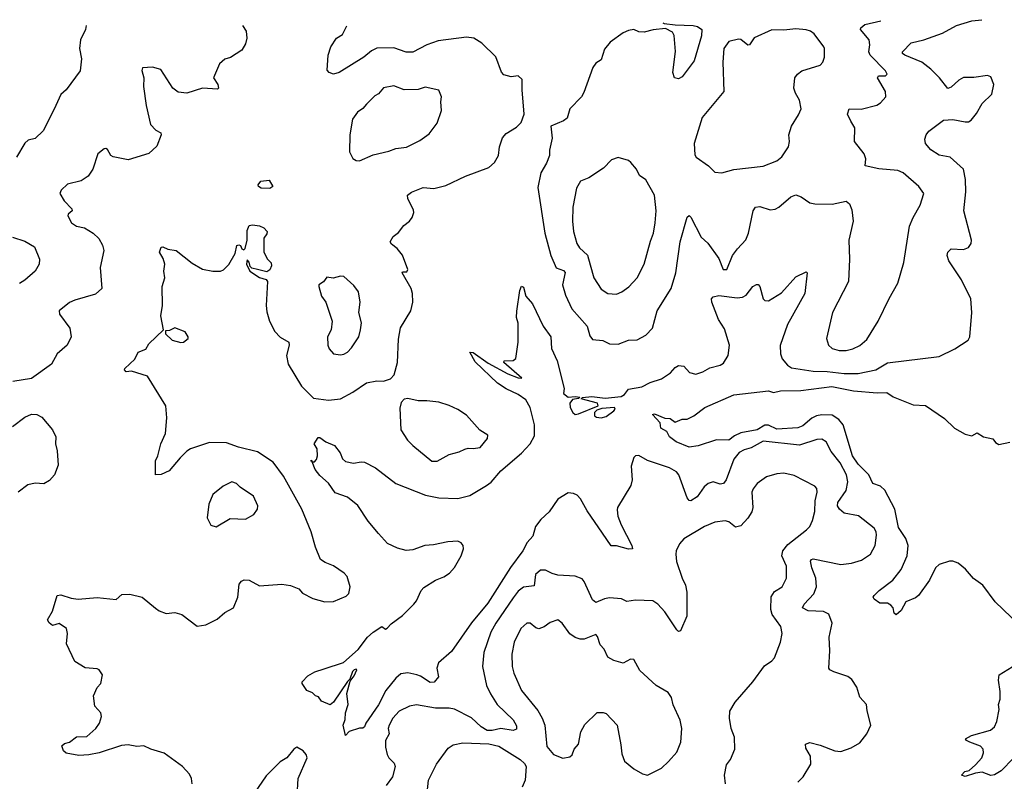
# Model space of a CAD drawing. Extents: x 2057697 to 2160550, y 827490 to 1016834.
# Tile 397 of 509: x 2065666 to 2071372, y 1011829 to 1016241. Entities that reach past the tile are written whole.
import ezdxf

# ---------------------------------------------------------------- set-up
doc = ezdxf.new("R2010")
doc.units = 0

msp = doc.modelspace()

# ---------------------------------------------------------------- linework, layer by layer
at = {"layer": '0CON20XD'}
for points in [[(2068372, 1013542), (2068398.5, 1013561.5), (2068455, 1013627.1), (2068575, 1013730.9), (2068625.3, 1013784.7), (2068648.8, 1013831.2), (2068649.6, 1013895), (2068624.7, 1013995), (2068598.5, 1014038.5), (2068555, 1014069.7), (2068485, 1014102.7), (2068434.2, 1014135), (2068305, 1014260), (2068273.8, 1014315), (2068295, 1014314), (2068381.3, 1014251.3), (2068495, 1014189.7), (2068555, 1014165.6), (2068575.5, 1014164.5), (2068472, 1014255), (2068474.2, 1014265.8), (2068525, 1014266.7), (2068540.7, 1014279.3), (2068553.9, 1014373.9), (2068554.1, 1014484.1), (2068545.6, 1014515.6), (2068546.9, 1014553.1), (2068565, 1014672.5), (2068575, 1014696.7), (2068585, 1014692.5), (2068598.9, 1014638.9), (2068637.5, 1014595), (2068700, 1014465), (2068744.2, 1014404.2), (2068747.4, 1014337.4), (2068781.4, 1014265), (2068821.9, 1014105), (2068816.7, 1014075), (2068845, 1014053.8), (2068885, 1014059.2), (2068912.5, 1014055), (2068905, 1014047.5), (2068868.8, 1014041.2), (2068855, 1014020), (2068855.6, 1013995), (2068871.5, 1013965), (2068885, 1013954.6), (2068905, 1013957.5), (2069019.2, 1014005), (2069015, 1014018.9), (2068920, 1014045), (2068927.5, 1014052.5), (2068982.5, 1014057.5), (2069059.5, 1014049.5), (2069151.7, 1014058.3), (2069170.3, 1014069.7), (2069195, 1014101.2), (2069270.8, 1014115), (2069319.9, 1014140.1), (2069385, 1014161.2), (2069438, 1014195), (2069465, 1014225.8), (2069485, 1014237.5), (2069515, 1014234.2), (2069547.4, 1014197.4), (2069585, 1014187.5), (2069625, 1014201.4), (2069665, 1014224.2), (2069725, 1014239.2), (2069745, 1014251.2), (2069772.9, 1014295), (2069780, 1014355), (2069751.1, 1014451.1), (2069715.6, 1014505), (2069677.1, 1014605), (2069675.8, 1014624.2), (2069684.4, 1014635.6), (2069717, 1014643), (2069825, 1014630.8), (2069855, 1014633.3), (2069875.6, 1014645), (2069914.3, 1014695), (2069936.4, 1014706.4), (2069945, 1014706.7), (2069955.7, 1014695.7), (2069974.2, 1014625), (2069985, 1014613.8), (2070005, 1014612), (2070080.9, 1014659.1), (2070165, 1014752), (2070225, 1014780), (2070230, 1014775), (2070215.4, 1014655), (2070116.2, 1014475), (2070074.3, 1014354.3), (2070074.4, 1014305.6), (2070085, 1014276.2), (2070115, 1014240), (2070138.8, 1014225), (2070265, 1014206), (2070345, 1014203.6), (2070445, 1014190.9), (2070525, 1014192), (2070627.9, 1014212.1), (2070696.4, 1014253.6), (2070995, 1014291.1), (2071086.5, 1014335), (2071163.3, 1014385), (2071173.3, 1014405), (2071184.2, 1014545), (2071178.6, 1014625), (2071124.4, 1014735), (2071050, 1014845), (2071041.4, 1014875), (2071045.8, 1014894.2), (2071065, 1014913.8), (2071135, 1014910.8), (2071165, 1014922), (2071180, 1014945), (2071182, 1014965), (2071138.6, 1015135), (2071149.1, 1015245), (2071146.8, 1015315), (2071136.5, 1015375), (2071058.6, 1015445), (2070995, 1015456.7), (2070947, 1015487), (2070916, 1015525), (2070911.2, 1015548.8), (2070918.8, 1015575), (2070935, 1015596.2), (2071020, 1015660), (2071075, 1015663.1), (2071145, 1015650), (2071165, 1015650.5), (2071180.7, 1015659.3), (2071211.7, 1015698.3), (2071243.6, 1015756.4), (2071299.7, 1015810.3), (2071312, 1015865), (2071295, 1015911.2), (2071275, 1015918.6), (2071195, 1015905.7), (2071135, 1015907.1), (2071108.9, 1015891.1), (2071065, 1015850), (2071045, 1015842), (2070997.5, 1015905), (2070947.5, 1015955), (2070895, 1015994.5), (2070796.2, 1016035), (2070783.3, 1016045), (2070783.3, 1016055), (2070832, 1016108), (2070905.4, 1016124.6), (2071015, 1016162.9), (2071095, 1016208.2), (2071185, 1016235.2), (2071242.8, 1016241.4)], [(2069393.6, 1016223.4), (2069400.3, 1016220.3), (2069465, 1016210.9), (2069568.6, 1016208.6), (2069595, 1016201.6), (2069619.5, 1016185), (2069617.9, 1016147.9), (2069575, 1016004), (2069505, 1015910), (2069485, 1015898), (2069461.2, 1015905), (2069451.1, 1015935), (2069466.4, 1016056.4), (2069459.3, 1016149.3), (2069448.6, 1016168.6), (2069409.7, 1016189.7), (2069336.6, 1016183.4), (2069285, 1016168.8), (2069255, 1016171.2), (2069225, 1016184), (2069195, 1016178.5), (2069163.8, 1016165), (2069088.7, 1016111.3), (2069055, 1016071.2), (2069035, 1016008.8), (2069005, 1015990), (2068986.9, 1015965), (2068935, 1015818.8), (2068921.2, 1015795), (2068854.3, 1015725.7), (2068838.8, 1015671.2), (2068817.5, 1015655), (2068743.3, 1015625), (2068752, 1015555), (2068735.8, 1015485), (2068736, 1015455), (2068718.9, 1015411.1), (2068686.9, 1015355), (2068668.9, 1015268.9), (2068710, 1015005), (2068745, 1014876), (2068774.7, 1014804.7), (2068817.7, 1014787.7), (2068827.1, 1014777.1), (2068812.7, 1014705), (2068828.5, 1014645), (2068865, 1014567.1), (2068955.4, 1014465.4), (2068970.3, 1014410.3), (2068985, 1014388), (2069045, 1014382.9), (2069085, 1014364), (2069135, 1014360.8), (2069195, 1014384), (2069245, 1014385.8), (2069295.5, 1014414.5), (2069334.2, 1014455), (2069361.1, 1014555), (2069441.1, 1014685), (2069468.4, 1014775), (2069494.7, 1014955), (2069535, 1015096.7), (2069545, 1015106.2), (2069555, 1015098), (2069615, 1014982), (2069655, 1014946.7), (2069717.3, 1014857.3), (2069743.3, 1014795), (2069763.6, 1014793.6), (2069797.5, 1014875), (2069825.5, 1014914.5), (2069875, 1014966.7), (2069888.9, 1015005), (2069917.5, 1015135), (2069930, 1015155), (2069955, 1015158.9), (2070015, 1015140.8), (2070045, 1015144.2), (2070065.5, 1015154.5), (2070135, 1015214.2), (2070165, 1015225.8), (2070195, 1015216), (2070245, 1015180.8), (2070275, 1015174.2), (2070375, 1015172.9), (2070455, 1015190), (2070475.5, 1015175.5), (2070488.9, 1015138.9), (2070497.1, 1015075), (2070472.2, 1014965), (2070475.6, 1014855), (2070469.4, 1014725), (2070377.1, 1014545), (2070341.9, 1014395), (2070352.9, 1014355), (2070375, 1014335.8), (2070415.5, 1014325.5), (2070455, 1014324.5), (2070495.4, 1014334.6), (2070535, 1014353.1), (2070575, 1014388), (2070641.9, 1014495), (2070705, 1014626.7), (2070756.2, 1014715), (2070790.8, 1014835), (2070823.3, 1015045), (2070843.7, 1015096.3), (2070885, 1015167.5), (2070906, 1015235), (2070876.2, 1015275), (2070786.2, 1015355), (2070755, 1015366.8), (2070645, 1015377.1), (2070566.2, 1015395), (2070569.2, 1015435), (2070560.8, 1015465), (2070503.8, 1015535), (2070505.8, 1015615), (2070483.7, 1015653.7), (2070464.2, 1015695), (2070473.3, 1015725), (2070543.3, 1015723.3), (2070633.4, 1015746.6), (2070655, 1015760), (2070685.5, 1015794.5), (2070683.8, 1015825), (2070637.8, 1015905), (2070643.8, 1015916.2), (2070684.4, 1015915.6), (2070694.2, 1015925), (2070682.9, 1015945), (2070595.3, 1016035.3), (2070588.2, 1016055), (2070593.8, 1016096.2), (2070589.6, 1016125), (2070539.5, 1016185), (2070540.6, 1016195), (2070565, 1016212.7), (2070656.9, 1016235.7)], [(2066957.6, 1016207.1), (2066978.9, 1016175), (2066982.9, 1016135), (2066975, 1016102.5), (2066953.8, 1016065), (2066888.3, 1016021.7), (2066855, 1016013.3), (2066824.3, 1015985.7), (2066789.2, 1015905), (2066813.8, 1015865), (2066817.5, 1015845), (2066811.7, 1015838.3), (2066725, 1015844.2), (2066635, 1015816), (2066585, 1015821.4), (2066552.9, 1015845), (2066483, 1015953), (2066435, 1015965.8), (2066376.7, 1015963.3), (2066373.6, 1015946.4), (2066386, 1015905), (2066384, 1015855), (2066398.6, 1015745), (2066424.4, 1015635), (2066455, 1015601.2), (2066483.3, 1015585), (2066486.2, 1015575), (2066460.7, 1015509.3), (2066413.6, 1015466.4), (2066295, 1015430), (2066207, 1015447), (2066194.4, 1015454.4), (2066175, 1015488.8), (2066165, 1015495.7), (2066155, 1015493.8), (2066118.8, 1015465), (2066090, 1015375), (2066062, 1015335), (2066021.7, 1015308.3), (2065942.4, 1015287.6), (2065906.6, 1015253.4), (2065898.6, 1015235), (2065922.8, 1015192.8), (2065968.8, 1015145), (2065970, 1015135), (2065946.7, 1015115), (2065944.2, 1015105), (2065966, 1015065), (2065995, 1015045.6), (2066041.2, 1015035), (2066092, 1015005), (2066125, 1014973.8), (2066146.7, 1014935), (2066154.3, 1014905), (2066131.4, 1014805), (2066142, 1014685), (2066105, 1014651.2), (2065985, 1014617.1), (2065955, 1014602.9), (2065894.2, 1014555), (2065895.8, 1014535), (2065955.8, 1014455), (2065964.2, 1014405), (2065940.8, 1014355), (2065882.5, 1014305), (2065850, 1014245), (2065735, 1014162), (2065626, 1014146)], [(2066052, 1016208.2), (2066046.5, 1016185), (2066017.5, 1016125), (2066012.5, 1016075), (2066023.8, 1016015), (2066016.2, 1015945), (2065936, 1015835), (2065905, 1015808), (2065866.5, 1015723.5), (2065801.7, 1015598.3), (2065755, 1015553.3), (2065715, 1015542.5), (2065695, 1015526), (2065647.3, 1015445)], [(2066665.8, 1011815), (2066662.5, 1011845), (2066650.9, 1011870.9), (2066610, 1011915), (2066502.2, 1011992.2), (2066425, 1012014.4), (2066386.2, 1012035), (2066345, 1012030.4), (2066295, 1012039.6), (2066255, 1012037.2), (2066126.7, 1011995), (2066067.5, 1011982.5), (2066007.7, 1011977.7), (2065935, 1011991.2), (2065920, 1012005), (2065910, 1012035), (2065925, 1012047.5), (2065953.6, 1012056.4), (2065995, 1012086), (2066055, 1012089.2), (2066106.7, 1012135), (2066128.8, 1012165), (2066140, 1012205), (2066136.7, 1012225), (2066101.2, 1012265), (2066094, 1012325), (2066115, 1012372.5), (2066136.7, 1012395), (2066146.2, 1012445), (2066126.7, 1012475), (2066115, 1012481.2), (2066045.9, 1012485.9), (2065985, 1012523.8), (2065936.2, 1012625), (2065942.5, 1012685), (2065937.5, 1012715), (2065895, 1012742.5), (2065855, 1012732.5), (2065836.4, 1012746.4), (2065827.5, 1012765), (2065856.2, 1012815), (2065883.3, 1012905), (2065905, 1012908.8), (2065965, 1012889.2), (2066004.4, 1012884.4), (2066114.3, 1012894.3), (2066225, 1012883.3), (2066258.3, 1012911.7), (2066305, 1012913.8), (2066375, 1012896), (2066453, 1012833), (2066475, 1012816.2), (2066515, 1012801.2), (2066565, 1012806.2), (2066605.9, 1012795.9), (2066695, 1012728), (2066744.4, 1012735.6), (2066810.9, 1012769.1), (2066855, 1012808), (2066905.5, 1012834.5), (2066930, 1012895), (2066938.3, 1012971.7), (2066950.8, 1012989.2), (2066965.9, 1012995.9), (2066995, 1012993.8), (2067055, 1012962), (2067185, 1012970.8), (2067235, 1012964), (2067283.8, 1012943.8), (2067305, 1012920), (2067365, 1012888.8), (2067435, 1012868.8), (2067485, 1012870), (2067558.3, 1012901.7), (2067573.6, 1012916.4), (2067581.2, 1012955), (2067563.8, 1013015), (2067545.8, 1013035.8), (2067485, 1013076.7), (2067436.4, 1013096.4), (2067410, 1013115), (2067380, 1013185), (2067354.3, 1013275), (2067300.9, 1013405), (2067195, 1013596.5), (2067135, 1013677.9), (2067045, 1013737.3), (2066934.4, 1013764.4), (2066865, 1013789.3), (2066765, 1013791.5), (2066656.7, 1013755), (2066635, 1013742.5), (2066595, 1013704), (2066531.7, 1013628.3), (2066485, 1013606), (2066453.8, 1013603.8), (2066453.3, 1013685), (2066466.7, 1013715), (2066483.8, 1013785), (2066511.2, 1013845), (2066518.8, 1013935), (2066512, 1014005), (2066407, 1014177), (2066314.4, 1014205.6), (2066282.2, 1014202.2), (2066272.5, 1014212.5), (2066275, 1014220), (2066332.5, 1014275), (2066353.3, 1014315), (2066397.7, 1014332.3), (2066415, 1014363.8), (2066500, 1014445), (2066484.2, 1014525), (2066493.9, 1014586.1), (2066492.5, 1014695), (2066507.1, 1014745), (2066502, 1014785), (2066506.2, 1014825), (2066497.7, 1014857.7), (2066476.7, 1014895), (2066485, 1014923.3), (2066495, 1014926.2), (2066525, 1014912.9), (2066572.5, 1014905), (2066665, 1014830.8), (2066725, 1014795.8), (2066785, 1014784), (2066830, 1014785), (2066847.3, 1014792.7), (2066877, 1014823), (2066913.9, 1014886.1), (2066925, 1014932.5), (2066935, 1014937.5), (2066945, 1014932.5), (2066953.6, 1014913.6), (2066965, 1014907.5), (2066972.5, 1014915), (2066983.8, 1014965), (2066985, 1015020), (2066995, 1015050), (2067015, 1015053.3), (2067055, 1015046.7), (2067080, 1015035), (2067100, 1015015), (2067098.3, 1015001.7), (2067080, 1014975), (2067080, 1014895), (2067102.5, 1014855), (2067123.6, 1014833.6), (2067126.1, 1014816.1), (2067115, 1014792), (2067099.1, 1014780.9), (2067045, 1014794.2), (2067011.2, 1014801.2), (2067000.7, 1014810.7), (2066995.9, 1014835.9), (2066985, 1014850), (2066980, 1014825), (2067000, 1014785), (2067055, 1014748.1), (2067095, 1014736.9), (2067102.2, 1014725), (2067093.6, 1014585), (2067098.9, 1014548.9), (2067114.5, 1014494.5), (2067144, 1014435), (2067175, 1014401.2), (2067225, 1014372.5), (2067226.9, 1014355), (2067212.2, 1014295), (2067221.8, 1014245), (2067298.9, 1014118.9), (2067368.3, 1014048.3), (2067455, 1014037.5), (2067525, 1014045.5), (2067596.7, 1014083.3), (2067675, 1014137.1), (2067735, 1014150), (2067775, 1014148), (2067815, 1014160), (2067835.9, 1014184.1), (2067855.7, 1014255), (2067861.3, 1014391.3), (2067873.8, 1014456.2), (2067932.9, 1014555), (2067944.3, 1014605), (2067943.3, 1014655), (2067934.6, 1014685), (2067882.5, 1014775), (2067885, 1014780), (2067908.8, 1014781.2), (2067915.7, 1014794.3), (2067885, 1014876.7), (2067854, 1014915), (2067820.3, 1014940.3), (2067813.8, 1014955), (2067830.8, 1014985), (2067860.9, 1015009.1), (2067891.7, 1015048.3), (2067925.9, 1015074.1), (2067940, 1015095), (2067950, 1015125), (2067948.3, 1015138.3), (2067916.2, 1015205), (2067913.3, 1015225), (2067937.3, 1015242.7), (2068005, 1015268.6), (2068065.7, 1015264.3), (2068135, 1015280.8), (2068250, 1015335), (2068385, 1015385.8), (2068416.8, 1015413.2), (2068441.2, 1015455), (2068446, 1015505), (2068465, 1015556.7), (2068485, 1015581.2), (2068545, 1015618.8), (2068572.5, 1015645), (2068588.8, 1015695), (2068577.5, 1015835), (2068578.8, 1015895), (2068555, 1015916.2), (2068515, 1015910), (2068471.7, 1015921.7), (2068458.3, 1015938.3), (2068425, 1016026), (2068344.6, 1016104.6), (2068297.1, 1016135), (2068255, 1016141.1), (2068090.9, 1016119.1), (2068025, 1016096.2), (2067945, 1016052.5), (2067905, 1016052.9), (2067835, 1016077.5), (2067735, 1016075.5), (2067705, 1016061.5), (2067660.8, 1016025), (2067517.5, 1015935), (2067485, 1015926.7), (2067460, 1015935), (2067448.3, 1015948.3), (2067453.3, 1016035), (2067470, 1016085), (2067502.5, 1016135), (2067537.5, 1016155), (2067560.9, 1016206.4)], [(2069735, 1015353.8), (2069805.6, 1015374.4), (2069975, 1015392.5), (2070055, 1015423.5), (2070082.4, 1015447.6), (2070121.4, 1015505), (2070127.1, 1015535), (2070123.3, 1015575), (2070138.1, 1015625), (2070180.5, 1015689.5), (2070195.6, 1015725), (2070185.5, 1015775), (2070162.2, 1015815), (2070153.3, 1015845), (2070158.6, 1015905), (2070173.7, 1015926.3), (2070198.8, 1015945), (2070305, 1015978.8), (2070321.2, 1015995), (2070330.8, 1016025), (2070330.8, 1016075), (2070325.7, 1016085), (2070269.6, 1016159.6), (2070249.6, 1016175), (2070225, 1016183.3), (2070165, 1016188.6), (2070095, 1016180), (2070025, 1016182.5), (2069922.8, 1016137.2), (2069895, 1016095.7), (2069886.9, 1016093.1), (2069845, 1016127.2), (2069832.1, 1016127.9), (2069776, 1016115), (2069747.1, 1016075), (2069740.6, 1015995), (2069746.5, 1015825), (2069621.9, 1015675), (2069575.7, 1015525), (2069578.8, 1015458.8), (2069586.7, 1015445), (2069657.5, 1015395), (2069695, 1015357.5), (2069735, 1015353.8)], [(2067635, 1015424), (2067715, 1015458.6), (2067805, 1015479.4), (2067845, 1015495.7), (2067907.6, 1015502.4), (2067985, 1015541.2), (2068039.5, 1015580.5), (2068085, 1015642.5), (2068110, 1015715), (2068106.7, 1015765), (2068111.2, 1015795), (2068095, 1015832.5), (2068015, 1015850), (2067975, 1015836.2), (2067895, 1015835.7), (2067835, 1015858), (2067775, 1015846.2), (2067745, 1015811.2), (2067725, 1015801.2), (2067675, 1015752), (2067655, 1015726), (2067624, 1015705), (2067595.5, 1015664.5), (2067578.6, 1015575), (2067576.9, 1015475), (2067597.3, 1015437.3), (2067615.9, 1015425.9), (2067635, 1015424)], [(2069125, 1014651.9), (2069155, 1014664), (2069196.2, 1014693.8), (2069245, 1014746.2), (2069284.4, 1014825), (2069321.1, 1014958.9), (2069339.4, 1015005), (2069349.5, 1015065), (2069355.5, 1015135), (2069344.3, 1015225), (2069295, 1015313.8), (2069257.8, 1015337.8), (2069240, 1015375), (2069207.5, 1015415), (2069195, 1015425.6), (2069135, 1015444), (2069095, 1015430), (2069049.7, 1015380.3), (2068964, 1015326), (2068915.8, 1015305), (2068892.9, 1015265), (2068871.5, 1015155), (2068869.5, 1015075), (2068875.6, 1015015), (2068895.6, 1014945), (2068910.6, 1014920.6), (2068957.6, 1014877.6), (2068971.5, 1014821.5), (2068992.5, 1014745), (2069035, 1014680), (2069075, 1014654.3), (2069125, 1014651.9)], [(2067115, 1015263.8), (2067066.1, 1015266.1), (2067050, 1015275), (2067047.5, 1015285), (2067063.8, 1015306.2), (2067111.7, 1015311.7), (2067132.5, 1015275), (2067115, 1015263.8)], [(2065625, 1014981.4), (2065695, 1014958.9), (2065752, 1014925), (2065780.8, 1014855), (2065779.2, 1014825), (2065756, 1014785), (2065695, 1014731.9), (2065665, 1014713.5)], [(2067525, 1014300), (2067545, 1014303.8), (2067566.2, 1014315), (2067589.7, 1014340.3), (2067631.2, 1014405), (2067641.2, 1014445), (2067646, 1014485), (2067631.2, 1014545), (2067638.8, 1014605), (2067630, 1014665), (2067601.7, 1014701.7), (2067545, 1014753.8), (2067525, 1014756), (2067483.6, 1014743.6), (2067445, 1014750), (2067426.4, 1014723.6), (2067400, 1014705), (2067400, 1014695), (2067415, 1014640), (2067440, 1014605), (2067476, 1014495), (2067471.2, 1014445), (2067450, 1014405), (2067452, 1014355), (2067458.8, 1014335), (2067485, 1014306.2), (2067525, 1014300)], [(2066600.7, 1014370.7), (2066615, 1014372.5), (2066642.5, 1014395), (2066642.5, 1014405), (2066625, 1014432.5), (2066565, 1014456.7), (2066535, 1014440), (2066511.7, 1014438.3), (2066511.7, 1014421.7), (2066550, 1014385), (2066600.7, 1014370.7)], [(2071459.1, 1012735), (2071319.4, 1012869.4), (2071248.9, 1012965), (2071193.9, 1013003.9), (2071147.4, 1013057.4), (2071105, 1013093.2), (2071075, 1013105.4), (2071055, 1013104.6), (2070995, 1013084.4), (2070974.4, 1013065), (2070939.5, 1012995), (2070875, 1012905.8), (2070858.3, 1012891.7), (2070801.8, 1012868.2), (2070775, 1012818.8), (2070745, 1012793.8), (2070735, 1012802.5), (2070727.5, 1012835), (2070715, 1012848.6), (2070695, 1012860.8), (2070650.3, 1012860.3), (2070617.5, 1012885), (2070613.3, 1012895), (2070618.8, 1012905), (2070648.1, 1012935), (2070726.1, 1012993.9), (2070775, 1013055.6), (2070809.6, 1013135), (2070816, 1013195), (2070802, 1013235), (2070759.5, 1013299.5), (2070738.5, 1013405), (2070679.1, 1013515), (2070655, 1013538.2), (2070610, 1013555), (2070588.2, 1013605), (2070526.3, 1013666.3), (2070493.2, 1013715), (2070439.3, 1013895), (2070412.9, 1013925), (2070375, 1013949.8), (2070315, 1013952), (2070283.3, 1013946.7), (2070256.9, 1013933.1), (2070205, 1013888.8), (2070175, 1013876.6), (2070055, 1013868.4), (2070005, 1013891.7), (2069985, 1013892.6), (2069940, 1013865), (2069845, 1013848.3), (2069808.7, 1013831.3), (2069775, 1013805.4), (2069705, 1013808.1), (2069597.3, 1013772.7), (2069545, 1013764.7), (2069470, 1013795), (2069432.5, 1013825), (2069415.8, 1013855.8), (2069382.5, 1013875), (2069377.5, 1013905), (2069332.5, 1013955), (2069345, 1013958.8), (2069405, 1013932.5), (2069435, 1013930), (2069465, 1013910), (2069505, 1013926.7), (2069535, 1013927.5), (2069573.6, 1013946.4), (2069637.5, 1013995), (2069805, 1014068.2), (2070005, 1014090.5), (2070035, 1014081.1), (2070075, 1014090.8), (2070193.4, 1014093.4), (2070372.8, 1014117.3), (2070498, 1014092), (2070635, 1014079.6), (2070692.2, 1014082.2), (2070727.4, 1014057.4), (2070845, 1014010.8), (2070915, 1014005.7), (2071025, 1013931.4), (2071083.8, 1013875), (2071145, 1013840), (2071185, 1013830), (2071215, 1013847.5), (2071252.5, 1013825), (2071305, 1013812.5), (2071321.7, 1013791.7), (2071340.7, 1013780.7), (2071405, 1013793.3)], [(2068085, 1013684.4), (2068155, 1013722.5), (2068212.3, 1013737.7), (2068245, 1013753.8), (2068265, 1013760), (2068295, 1013756.7), (2068335, 1013763.8), (2068377.5, 1013815), (2068380, 1013835), (2068333.6, 1013863.6), (2068255, 1013951.2), (2068205, 1013984), (2068155.6, 1014005.6), (2068095, 1014025.8), (2068025, 1014034), (2067975, 1014032.5), (2067915, 1014046.7), (2067895, 1014042.5), (2067876.4, 1014023.6), (2067868.3, 1013991.7), (2067874.4, 1013864.4), (2067913.8, 1013805), (2067945, 1013773.8), (2068054.5, 1013684.5), (2068085, 1013684.4)], [(2065625, 1013885.5), (2065695, 1013939.1), (2065735, 1013956.5), (2065765, 1013953.8), (2065795, 1013937.8), (2065855, 1013865.8), (2065875.6, 1013825), (2065874.2, 1013785), (2065883.9, 1013743.9), (2065889.3, 1013660.7), (2065867.5, 1013605), (2065838, 1013572), (2065805, 1013553.3), (2065755, 1013556.2), (2065712.7, 1013547.3), (2065656.2, 1013505)], [(2069035.7, 1013935.7), (2069065, 1013943.3), (2069110, 1013975), (2069117.5, 1013985), (2069113.9, 1013993.9), (2069040.5, 1013989.5), (2069011.4, 1013978.6), (2068997.8, 1013965), (2068997.3, 1013947.3), (2069009.4, 1013939.4), (2069035.7, 1013935.7)], [(2070176.7, 1011825), (2070206.7, 1011855), (2070250.7, 1011929.3), (2070248.8, 1011975), (2070221.2, 1012021.2), (2070220, 1012045), (2070245, 1012054.2), (2070305, 1012038.8), (2070390, 1012005), (2070425, 1012002.5), (2070485, 1012023.3), (2070535, 1012052.5), (2070576.1, 1012103.9), (2070598.8, 1012155), (2070577, 1012237), (2070573.3, 1012275), (2070535, 1012317.5), (2070518, 1012375), (2070488.8, 1012418.8), (2070465, 1012436.7), (2070385, 1012462.5), (2070361.2, 1012475), (2070355.8, 1012485), (2070360.5, 1012585), (2070356.7, 1012665), (2070375.5, 1012745), (2070355, 1012796.7), (2070325, 1012812.9), (2070235, 1012817.1), (2070203.1, 1012835), (2070212.7, 1012855), (2070267.7, 1012915), (2070284.6, 1012955), (2070280.8, 1013005), (2070256, 1013065), (2070248.5, 1013105), (2070254.2, 1013115), (2070265, 1013118.5), (2070425, 1013085.7), (2070486.4, 1013093.6), (2070545, 1013110.6), (2070597.5, 1013145), (2070624.5, 1013195.5), (2070631.9, 1013255), (2070629.4, 1013275), (2070617.5, 1013295), (2070526.4, 1013366.4), (2070445, 1013383.1), (2070417.9, 1013405), (2070405.3, 1013425), (2070406.9, 1013445), (2070455, 1013514), (2070466.2, 1013565), (2070457.7, 1013605), (2070422, 1013675), (2070369.8, 1013739.8), (2070339.4, 1013795), (2070315, 1013811.9), (2070285, 1013808.9), (2070185, 1013776), (2069975, 1013798.9), (2069905, 1013761.2), (2069865, 1013748.9), (2069835, 1013733.8), (2069805, 1013695.5), (2069760.9, 1013575), (2069745.3, 1013554.7), (2069725, 1013550), (2069685, 1013564.4), (2069655.5, 1013554.5), (2069632.5, 1013535), (2069593, 1013477), (2069555, 1013454.3), (2069545, 1013456), (2069535, 1013472), (2069485.5, 1013605), (2069471.7, 1013621.7), (2069431.2, 1013645), (2069305, 1013688.6), (2069255, 1013715.7), (2069235, 1013714), (2069226, 1013705), (2069209.2, 1013655), (2069215.8, 1013575.8), (2069207.4, 1013542.6), (2069130, 1013415), (2069127.7, 1013402.3), (2069131.9, 1013365), (2069151.1, 1013315), (2069214, 1013195), (2069216.7, 1013175), (2069195, 1013174.4), (2069125, 1013194.2), (2069093, 1013193), (2069043.6, 1013266.4), (2068955.2, 1013395.2), (2068916.5, 1013465), (2068896.1, 1013486.1), (2068875, 1013496.5), (2068845, 1013499.6), (2068785, 1013462.7), (2068735, 1013390.7), (2068686.7, 1013345), (2068655.4, 1013305), (2068640.2, 1013249.8), (2068606.6, 1013213.4), (2068581.2, 1013165), (2068511.3, 1013068.7), (2068378.1, 1012861.9), (2068283.6, 1012746.4), (2068169.3, 1012580.7), (2068093.8, 1012515), (2068084.2, 1012485), (2068092.5, 1012435), (2068067.3, 1012402.7), (2068045, 1012400.8), (2067988.9, 1012438.9), (2067966.8, 1012446.8), (2067915, 1012457.8), (2067875, 1012451.9), (2067845, 1012426.9), (2067787.3, 1012355), (2067745, 1012272.2), (2067671.2, 1012165), (2067663.3, 1012145), (2067655, 1012136.7), (2067635, 1012137.5), (2067575, 1012116.7), (2067555, 1012094.6), (2067540, 1012155), (2067553, 1012187), (2067553.3, 1012225), (2067568.8, 1012275), (2067562.8, 1012337.2), (2067581.2, 1012408.8), (2067605, 1012440), (2067619.2, 1012475), (2067615, 1012479.2), (2067605, 1012475.6), (2067594.7, 1012465.3), (2067579.5, 1012420.5), (2067565, 1012407.5), (2067485, 1012288), (2067465, 1012271.2), (2067415, 1012293.3), (2067398.3, 1012318.3), (2067380, 1012325), (2067362.5, 1012342.5), (2067330, 1012355), (2067303.8, 1012395), (2067303.8, 1012406.2), (2067335, 1012440), (2067376.7, 1012463.3), (2067430.7, 1012480.7), (2067542, 1012518), (2067626.7, 1012593.3), (2067681.8, 1012665), (2067715, 1012692.5), (2067765, 1012726.9), (2067785, 1012711.2), (2067795, 1012716), (2067818.6, 1012741.4), (2067885, 1012790.4), (2067950.9, 1012855), (2067966.2, 1012875), (2067992.9, 1012935), (2068007.9, 1012952.1), (2068075, 1012993.9), (2068125, 1013013.5), (2068157.5, 1013035), (2068185, 1013067.5), (2068225.4, 1013135), (2068238.2, 1013175), (2068235.6, 1013195), (2068225, 1013211.4), (2068205, 1013221.1), (2068146.5, 1013216.5), (2068065, 1013198.4), (2068014.2, 1013195.8), (2067945, 1013170.9), (2067905, 1013166.9), (2067855, 1013179.2), (2067796.8, 1013206.8), (2067745.8, 1013265), (2067685.5, 1013335.5), (2067625, 1013426), (2067565.7, 1013475.7), (2067495, 1013500), (2067455.9, 1013555.9), (2067405, 1013600), (2067377.5, 1013635), (2067360, 1013680), (2067352.5, 1013685), (2067355, 1013690), (2067360, 1013680), (2067375, 1013680), (2067387, 1013693), (2067392.5, 1013715), (2067390, 1013755), (2067372.5, 1013785), (2067395, 1013820), (2067405, 1013820), (2067440, 1013795), (2067491.2, 1013775), (2067522.4, 1013732.4), (2067536.5, 1013696.5), (2067555, 1013681.2), (2067601.4, 1013671.4), (2067645, 1013680), (2067665, 1013677.1), (2067728, 1013645), (2067845, 1013554.5), (2068017.4, 1013487.4), (2068095, 1013470.6), (2068205, 1013466.9), (2068275, 1013485.5), (2068372, 1013542)], [(2069757.1, 1011815), (2069750.8, 1011865), (2069762, 1011925), (2069786.2, 1011955), (2069810, 1012015), (2069808.6, 1012085), (2069790, 1012135), (2069779.2, 1012195), (2069782, 1012235), (2069813.2, 1012286.8), (2069914.5, 1012405.5), (2069982.6, 1012497.4), (2070025, 1012526.2), (2070041.2, 1012545), (2070075.6, 1012634.4), (2070084.3, 1012685), (2070078.1, 1012725), (2070027.3, 1012795), (2070019.3, 1012825), (2070021.4, 1012898.6), (2070041.3, 1012928.7), (2070085, 1012955.6), (2070110, 1013005), (2070109.2, 1013075), (2070083.3, 1013135), (2070089.5, 1013165), (2070118.5, 1013201.5), (2070226.9, 1013285), (2070244.6, 1013305.4), (2070260.6, 1013339.4), (2070275, 1013392.5), (2070276.9, 1013453.1), (2070287.3, 1013505), (2070286.2, 1013526.2), (2070275, 1013539.2), (2070155, 1013601.4), (2070095, 1013614.4), (2070055, 1013611.1), (2069995, 1013593.1), (2069940, 1013555), (2069917.3, 1013522.7), (2069910, 1013505), (2069914.5, 1013415), (2069909.1, 1013390.9), (2069886.6, 1013353.4), (2069845, 1013309.4), (2069815, 1013302.1), (2069775, 1013332.2), (2069755, 1013337.5), (2069695, 1013330), (2069635, 1013306.2), (2069515, 1013233.1), (2069489.2, 1013205), (2069470.8, 1013165), (2069469.2, 1013145), (2069473.2, 1013103.2), (2069505.5, 1013005.5), (2069525.5, 1012965.5), (2069533.3, 1012925), (2069532.9, 1012785), (2069495, 1012700), (2069485, 1012697.5), (2069475, 1012706.7), (2069405, 1012811.4), (2069363.5, 1012855), (2069335, 1012875.4), (2069235, 1012879.4), (2069185, 1012870.8), (2069153.9, 1012886.1), (2069085, 1012892.2), (2069055, 1012886.5), (2069005, 1012865.7), (2068985, 1012880), (2068937.2, 1012987.2), (2068925, 1013002.5), (2068885, 1013017.1), (2068785, 1013023.1), (2068752.4, 1013032.4), (2068713.2, 1013053.2), (2068685, 1013051.9), (2068655, 1013027.5), (2068647.6, 1012962.4), (2068585, 1012953.8), (2068555, 1012930.4), (2068525, 1012892.7)], [(2066805, 1013304), (2066885, 1013351.2), (2066975, 1013347.5), (2067022.5, 1013375), (2067043.3, 1013405), (2067046.2, 1013425), (2067021.7, 1013481.7), (2066942.7, 1013532.7), (2066922.5, 1013555), (2066895, 1013563.3), (2066845, 1013538.8), (2066785, 1013490), (2066761.2, 1013435), (2066753.3, 1013355), (2066773.6, 1013313.6), (2066805, 1013304)], [(2068525, 1012892.7), (2068425, 1012745.6), (2068396.4, 1012693.6), (2068356.4, 1012575), (2068348.8, 1012495), (2068370.9, 1012385), (2068394.6, 1012335), (2068432.9, 1012275), (2068525, 1012185.6), (2068545, 1012150), (2068545, 1012131.2), (2068525, 1012123.5), (2068455, 1012135.9), (2068405, 1012123.2), (2068375, 1012123.6), (2068339.6, 1012145), (2068285, 1012196.4), (2068185, 1012247.5), (2068155, 1012253.4), (2068075, 1012252.2), (2067965, 1012272), (2067925.9, 1012264.1), (2067864.7, 1012235.3), (2067828.5, 1012195), (2067806.6, 1012153.4), (2067802.1, 1012135), (2067807.9, 1012105), (2067786.4, 1012065), (2067786.3, 1012026.3), (2067795, 1011984), (2067805, 1011964.4), (2067835.8, 1011935), (2067841.4, 1011915), (2067826, 1011855), (2067790.6, 1011805)], [(2069305, 1011864.3), (2069385, 1011905.6), (2069427.1, 1011942.9), (2069475, 1011998.8), (2069496.9, 1012055), (2069502.5, 1012135), (2069494.2, 1012184.2), (2069452.7, 1012272.7), (2069444.2, 1012315), (2069424.4, 1012344.4), (2069354.5, 1012384.5), (2069260.3, 1012470.3), (2069225, 1012533.8), (2069205, 1012535.8), (2069164.3, 1012514.3), (2069109.1, 1012529.1), (2069075, 1012548.6), (2069052.5, 1012595), (2069029.7, 1012619.7), (2069015, 1012667.5), (2069005, 1012678.8), (2068936.9, 1012653.1), (2068915, 1012653.1), (2068885, 1012662.7), (2068853.4, 1012683.4), (2068810.8, 1012745), (2068785.5, 1012765.5), (2068740.2, 1012749.8), (2068705, 1012724.4), (2068675, 1012712.9), (2068657.9, 1012717.9), (2068625, 1012746.2), (2068605, 1012746), (2068570, 1012715), (2068531.1, 1012635), (2068517.3, 1012565), (2068519.5, 1012495), (2068530.5, 1012455), (2068573.6, 1012355), (2068669.6, 1012239.6), (2068694.6, 1012195), (2068708.5, 1012155), (2068720.7, 1012030.7), (2068760, 1011985), (2068814.1, 1011964.1), (2068855, 1011970), (2068867, 1011983), (2068879.2, 1012015), (2068904.4, 1012045), (2068918.6, 1012115), (2068942, 1012158), (2069013, 1012227), (2069048.3, 1012228.3), (2069065, 1012222.5), (2069128.6, 1012155), (2069150.7, 1012040.7), (2069155, 1011987.5), (2069172, 1011945), (2069225, 1011900.8), (2069275, 1011872), (2069305, 1011864.3)], [(2071426.2, 1011963.8), (2071355, 1011888.8), (2071315, 1011866.2), (2071295, 1011862.5), (2071245, 1011881.2), (2071205, 1011875.8), (2071145, 1011856.2), (2071123.9, 1011863.9), (2071143.8, 1011885), (2071168.6, 1011891.4), (2071206.3, 1011923.7), (2071242.2, 1011965), (2071251.9, 1011995), (2071250, 1012015), (2071235, 1012032), (2071172.5, 1012055), (2071152.5, 1012065), (2071147.5, 1012075), (2071182.5, 1012095), (2071292.5, 1012125), (2071316, 1012145), (2071329.2, 1012175), (2071342, 1012245), (2071338, 1012275), (2071348, 1012305), (2071348.8, 1012348.8), (2071338.6, 1012415), (2071342, 1012445), (2071417.2, 1012492.8)], [(2067274.7, 1011745), (2067280.4, 1011845), (2067332.9, 1011965), (2067325.8, 1011985), (2067308, 1012005), (2067273, 1012027), (2067255, 1012016.2), (2067214.2, 1011965.8), (2067175, 1011941.2), (2067095, 1011860.8), (2067027, 1011763)], [(2068025.9, 1011744.1), (2068034.5, 1011835), (2068081.5, 1011928.5), (2068148.7, 1012021.3), (2068179.1, 1012040.9), (2068235, 1012051.5), (2068385, 1012045.7), (2068442.9, 1012032.9), (2068566, 1011955), (2068592.2, 1011932.2), (2068601.4, 1011915), (2068595.8, 1011835.8), (2068578.2, 1011795)]]:
    msp.add_lwpolyline(points, dxfattribs=at)

doc.saveas('drawing.dxf')
